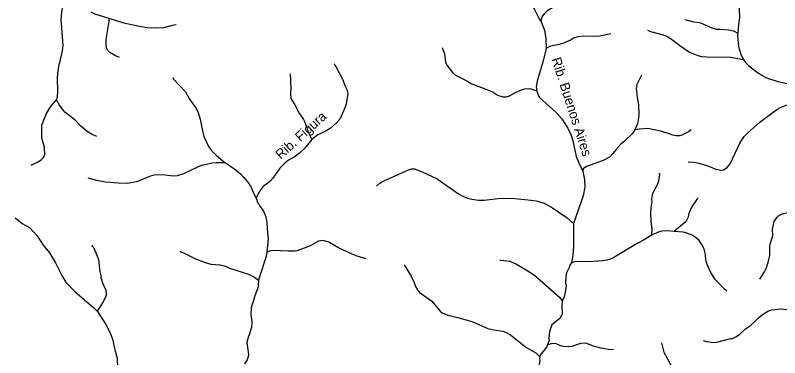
# Model space of a CAD drawing. Extents: x 280.4 to 335.6, y 8893.9 to 8949.5.
# Drawn here: x 281.35 to 294.07, y 8902.11 to 8907.81 of the extents above; entities that cross this region are included whole.
import ezdxf
from ezdxf.enums import TextEntityAlignment as Align

# ---------------------------------------------------------------- set-up
doc = ezdxf.new("R2010")
doc.units = 0
doc.header["$LTSCALE"] = 0.064
doc.layers.add('61', color=7, linetype='Continuous')
doc.layers.add('7', color=7, linetype='Continuous', lineweight=25)

msp = doc.modelspace()

# ---------------------------------------------------------------- linework, layer by layer
at = {"layer": '7'}
for points in [[(289.7804, 8908.6053), (289.7996, 8908.4219), (289.7937, 8908.2684), (289.8434, 8908.1496), (289.9899, 8907.9074), (290.06, 8907.7611), (290.1016, 8907.7053)], [(282.0391, 8906.4042), (282.055, 8906.4576), (282.0607, 8906.5529), (282.0559, 8906.7521), (282.0608, 8906.8481), (282.0813, 8906.9911), (282.1009, 8907.0511), (282.1404, 8907.2215), (282.1471, 8907.3078), (282.1168, 8907.7396), (282.1248, 8907.8556), (282.1438, 8907.9708), (282.1312, 8908.0572), (282.0869, 8908.1689)], [(291.1997, 8908.1702), (291.0846, 8908.1733), (290.8845, 8908.2263), (290.8254, 8908.2258), (290.7559, 8908.2157), (290.6417, 8908.1623), (290.4487, 8908.0307), (290.2015, 8907.8852), (290.149, 8907.8364), (290.1225, 8907.8016), (290.1047, 8907.7656), (290.0974, 8907.734), (290.1016, 8907.7053)], [(293.3029, 8908.2417), (293.3189, 8908.1944), (293.3339, 8908.1186), (293.3673, 8908.0136), (293.39, 8907.942), (293.3994, 8907.7668), (293.38, 8907.6582), (293.3671, 8907.5162)], [(282.9128, 8907.7593), (282.6789, 8907.8321), (282.6157, 8907.8641)], [(283.0888, 8907.1117), (283.0181, 8907.1378), (282.9238, 8907.1899), (282.8864, 8907.2292), (282.8705, 8907.272), (282.8727, 8907.2805), (282.8654, 8907.2879), (282.8637, 8907.411), (282.9162, 8907.7092), (282.9128, 8907.7593)], [(284.0263, 8907.6502), (283.9628, 8907.6409), (283.8167, 8907.6039), (283.6882, 8907.5974), (283.5443, 8907.6055), (283.417, 8907.6244), (283.1594, 8907.6825), (282.9128, 8907.7593)], [(290.1016, 8907.7053), (290.153, 8907.5621), (290.1784, 8907.423), (290.1846, 8907.2575)], [(292.49, 8907.739), (292.6373, 8907.704), (292.7324, 8907.6896), (292.7873, 8907.6713), (292.9383, 8907.6047), (293.0104, 8907.5832), (293.0757, 8907.5796), (293.2211, 8907.5715), (293.2971, 8907.5509), (293.3671, 8907.5162)], [(291.8669, 8907.5632), (291.9177, 8907.5423), (292.1259, 8907.4839), (292.2032, 8907.4533), (292.2832, 8907.4037), (292.4075, 8907.307), (292.5673, 8907.1979), (292.7038, 8907.1426), (292.767, 8907.127), (292.855, 8907.1178), (293.2476, 8907.1174), (293.4645, 8907.075)], [(293.3671, 8907.5162), (293.3631, 8907.472), (293.3822, 8907.2928), (293.4233, 8907.1502), (293.4645, 8907.075)], [(291.2567, 8907.5046), (291.071, 8907.4646), (291.0077, 8907.4583), (290.8034, 8907.4662), (290.707, 8907.455), (290.6495, 8907.4353), (290.5965, 8907.4018), (290.4849, 8907.3524), (290.4, 8907.324), (290.2554, 8907.2981), (290.2211, 8907.2832), (290.1846, 8907.2575)], [(288.4513, 8907.277), (288.4887, 8907.173), (288.5086, 8907.0324), (288.5289, 8906.982), (288.6226, 8906.8601), (288.6764, 8906.8172), (288.8614, 8906.7238), (288.9457, 8906.6714), (289.2243, 8906.5684), (289.3022, 8906.5299), (289.3646, 8906.4893), (289.3707, 8906.4853), (289.4621, 8906.4555), (289.5248, 8906.4569), (289.5746, 8906.4702), (289.6823, 8906.5335), (289.7693, 8906.572), (289.8261, 8906.588), (289.9079, 8906.5926), (290.0272, 8906.5526)], [(290.1846, 8907.2575), (290.1786, 8907.2339), (290.129, 8907.0375), (290.0347, 8906.7177), (290.0157, 8906.6217), (290.0272, 8906.5526)], [(286.6517, 8907.0066), (286.6866, 8906.9578), (286.8009, 8906.7401), (286.8365, 8906.6435), (286.8695, 8906.5747), (286.8825, 8906.5091), (286.8586, 8906.3345), (286.8199, 8906.231), (286.7505, 8906.0808), (286.7026, 8906.026), (286.5898, 8905.9261), (286.5084, 8905.879), (286.3826, 8905.8241), (286.2825, 8905.7441)], [(293.4645, 8907.075), (293.4843, 8907.0451), (293.503, 8907.022), (293.5465, 8906.9755), (293.7187, 8906.8413), (293.848, 8906.7734), (294.0376, 8906.7086), (294.17, 8906.6822), (294.2639, 8906.6762), (294.487, 8906.7017), (294.5829, 8906.7001), (294.6796, 8906.6821), (294.7243, 8906.656), (294.7927, 8906.5766)], [(283.9741, 8906.7749), (283.9925, 8906.7455), (284.1813, 8906.5402), (284.2501, 8906.4139), (284.3477, 8906.2764), (284.3877, 8906.2091), (284.4265, 8906.0858), (284.4721, 8905.8589), (284.4912, 8905.7949), (284.5313, 8905.698), (284.5686, 8905.6308), (284.6123, 8905.5698), (284.6969, 8905.4762), (284.8364, 8905.3602)], [(285.9258, 8906.8398), (285.934, 8906.6007), (285.9278, 8906.5041), (285.9383, 8906.4288), (285.9514, 8906.3993), (286.0049, 8906.3205), (286.0762, 8906.181), (286.1468, 8906.0764), (286.1699, 8906.0318), (286.2271, 8905.8534), (286.2825, 8905.7441)], [(291.7674, 8906.8176), (291.6873, 8906.6609), (291.6772, 8906.5929), (291.6901, 8906.5026), (291.6884, 8906.4775), (291.6978, 8906.4538), (291.717, 8906.3155), (291.7235, 8906.1531), (291.7139, 8906.0589), (291.6944, 8905.9941), (291.6571, 8905.9069)], [(290.0272, 8906.5526), (290.0306, 8906.5325), (290.0538, 8906.4689), (290.071, 8906.4464), (290.351, 8906.1917), (290.4414, 8906.087), (290.523, 8905.9643), (290.5436, 8905.9333), (290.5906, 8905.8301), (290.623, 8905.7236), (290.6794, 8905.46), (290.7179, 8905.3675), (290.7938, 8905.218)], [(281.6159, 8905.3163), (281.6475, 8905.3364), (281.7336, 8905.3739), (281.7917, 8905.4104), (281.8197, 8905.4421), (281.843, 8905.4918), (281.8399, 8905.6146), (281.7935, 8905.7733), (281.7922, 8905.9259), (281.7973, 8905.9819), (281.8315, 8906.0847), (281.8743, 8906.1783), (281.9413, 8906.288), (282.0391, 8906.4042)], [(282.7097, 8905.7923), (282.6325, 8905.8286), (282.5496, 8905.877), (282.442, 8905.9654), (282.3454, 8906.0715), (282.1797, 8906.2006), (282.0868, 8906.3141), (282.0391, 8906.4042)], [(292.5427, 8905.3746), (292.64, 8905.3696), (292.7205, 8905.3528), (292.8704, 8905.306), (293.0055, 8905.2516), (293.0877, 8905.2352), (293.1335, 8905.2414), (293.1904, 8905.2819), (293.24, 8905.3409), (293.4092, 8905.6973), (293.4775, 8905.7946), (293.5368, 8905.8586), (293.735, 8906.0343), (294.0186, 8906.2449), (294.0802, 8906.2791), (294.1735, 8906.3179), (294.4287, 8906.3817), (294.6213, 8906.4138), (294.7156, 8906.4081), (294.7989, 8906.3885)], [(291.6571, 8905.9069), (291.6111, 8905.8385), (291.4895, 8905.7209), (291.4261, 8905.6685), (291.3408, 8905.5756), (291.2912, 8905.5097), (291.2329, 8905.4518), (291.1278, 8905.3949), (290.8514, 8905.2972), (290.7999, 8905.2591), (290.7938, 8905.218)], [(292.5939, 8905.9035), (292.5475, 8905.8727), (292.4406, 8905.8176), (292.4024, 8905.8087), (292.3434, 8905.8078), (292.2872, 8905.8151), (292.1931, 8905.8526), (292.0842, 8905.8847), (291.8708, 8905.9259), (291.7348, 8905.9197), (291.6571, 8905.9069)], [(286.2825, 8905.7441), (286.1607, 8905.5945), (286.0801, 8905.5188), (286.0071, 8905.4635), (285.8952, 8905.3995), (285.8243, 8905.3427), (285.7519, 8905.2702), (285.6355, 8905.1027), (285.5791, 8905.0433), (285.4743, 8904.9605), (285.4093, 8904.8747), (285.3589, 8904.7679)], [(282.561, 8905.1051), (282.706, 8905.0686), (282.8593, 8905.043), (283.0677, 8905.0258), (283.2187, 8905.021), (283.3898, 8905.0533), (283.5928, 8905.136), (283.6632, 8905.1552), (283.8039, 8905.1616), (283.9792, 8905.1425), (284.0502, 8905.1457), (284.1542, 8905.177), (284.3884, 8905.293), (284.4549, 8905.3172), (284.6341, 8905.3574), (284.6995, 8905.3647), (284.7668, 8905.3601), (284.8364, 8905.3602)], [(284.8364, 8905.3602), (284.8846, 8905.335), (284.9349, 8905.2998), (285.0268, 8905.2325), (285.0977, 8905.1744), (285.1558, 8905.1149), (285.2369, 8905.0113), (285.28, 8904.9361), (285.323, 8904.8408), (285.3589, 8904.7679)], [(287.3584, 8904.9709), (287.3991, 8905.0097), (287.4476, 8905.0387), (287.8906, 8905.2417), (287.9503, 8905.2571), (287.9924, 8905.2574), (288.1226, 8905.2093), (288.3667, 8905.0921), (288.7243, 8904.839), (288.8048, 8904.7963), (288.872, 8904.7688), (288.9433, 8904.7508), (289.0571, 8904.7378), (289.1527, 8904.7379), (289.3787, 8904.762), (289.6188, 8904.7666), (289.9348, 8904.7379), (290.0178, 8904.7241), (290.0403, 8904.7204), (290.1466, 8904.685), (290.2867, 8904.607), (290.5322, 8904.4446), (290.6348, 8904.3492)], [(290.7938, 8905.218), (290.8213, 8905.0807), (290.8229, 8904.9506), (290.7964, 8904.8098), (290.6348, 8904.3492)], [(292.0625, 8905.1831), (292.067, 8905.1557), (292.0507, 8905.0523), (292.027, 8904.9899), (291.9524, 8904.8476), (291.9365, 8904.7562), (291.9378, 8904.7033), (291.9286, 8904.6599), (291.9186, 8904.5225), (291.925, 8904.3805), (291.941, 8904.2516), (291.9344, 8904.1525)], [(285.3589, 8904.7679), (285.3825, 8904.6978), (285.397, 8904.6774), (285.4097, 8904.6552), (285.4804, 8904.5539), (285.5175, 8904.4592), (285.5375, 8904.3597), (285.5495, 8904.1945), (285.5566, 8904.0974), (285.5349, 8903.8693)], [(292.7036, 8904.7753), (292.6999, 8904.762), (292.6343, 8904.6719), (292.5894, 8904.5953), (292.5555, 8904.5126), (292.5377, 8904.441), (292.5147, 8904.3967), (292.4864, 8904.3639), (292.3112, 8904.2158)], [(293.7359, 8903.4204), (293.8149, 8903.5442), (293.8423, 8903.6017), (293.8763, 8903.699), (293.9003, 8903.8158), (293.9037, 8903.9683), (293.9137, 8904.0196), (293.9146, 8904.0245), (293.951, 8904.1397), (293.9435, 8904.2555), (293.9724, 8904.381), (294.0251, 8904.4518), (294.0477, 8904.4726), (294.0985, 8904.5011), (294.1512, 8904.5203), (294.5919, 8904.6129), (294.8253, 8904.5971), (294.9071, 8904.5784), (294.9988, 8904.5716), (295.0924, 8904.5871), (295.2425, 8904.6227), (295.3282, 8904.629), (295.3989, 8904.6189)], [(281.3533, 8904.4415), (281.47, 8904.3492), (281.588, 8904.2784), (281.7185, 8904.1397), (281.8193, 8903.9846), (281.9241, 8903.8615), (282.0244, 8903.696), (282.133, 8903.4706), (282.1953, 8903.3698), (282.3419, 8903.219), (282.6611, 8902.9444), (282.7142, 8902.8866)], [(290.6348, 8904.3492), (290.6392, 8903.9669), (290.6264, 8903.8206), (290.6023, 8903.6923)], [(292.3112, 8904.2158), (292.2032, 8904.2244), (292.0985, 8904.2196), (292.0626, 8904.2116), (291.9344, 8904.1525)], [(293.1894, 8903.2241), (293.1498, 8903.254), (293.0008, 8903.4125), (292.9201, 8903.5313), (292.8586, 8903.6673), (292.8383, 8903.7455), (292.8301, 8903.8326), (292.8094, 8903.919), (292.7739, 8903.9928), (292.7682, 8904.0047), (292.7245, 8904.0661), (292.683, 8904.1044), (292.6099, 8904.1508), (292.5199, 8904.1892), (292.4608, 8904.2039), (292.3112, 8904.2158)], [(291.9344, 8904.1525), (291.8124, 8904.0738), (291.698, 8904.0149), (291.2774, 8903.7681), (291.1925, 8903.7399), (291.1156, 8903.728), (290.9053, 8903.7112), (290.6752, 8903.7127), (290.6023, 8903.6923)], [(282.6289, 8903.9916), (282.6393, 8903.9633), (282.6585, 8903.9418), (282.6721, 8903.9033), (282.6844, 8903.8881), (282.7351, 8903.7507), (282.7578, 8903.5468), (282.7775, 8903.4809), (282.7779, 8903.4474), (282.8029, 8903.3625), (282.8524, 8903.2473), (282.8651, 8903.1904), (282.8635, 8903.1489), (282.8141, 8903.0433), (282.7142, 8902.8866)], [(287.1864, 8903.762), (287.0389, 8903.805), (286.9571, 8903.8361), (286.7265, 8903.9428), (286.5696, 8904.0354), (286.4741, 8904.0629), (286.3959, 8904.0547), (286.2664, 8903.9812), (286.1764, 8903.9427), (286.0364, 8903.8938), (285.9959, 8903.8871), (285.8888, 8903.8855), (285.6496, 8903.8966), (285.5959, 8903.8934), (285.5349, 8903.8693)], [(284.0941, 8903.8874), (284.1153, 8903.87), (284.1488, 8903.8601), (284.3414, 8903.7655), (284.5109, 8903.6968), (284.6059, 8903.6727), (284.7519, 8903.6602), (284.7583, 8903.6587), (284.8492, 8903.6376), (284.9184, 8903.6071), (285.2322, 8903.5022), (285.3296, 8903.4536), (285.4001, 8903.403)], [(285.5349, 8903.8693), (285.5282, 8903.7995), (285.4093, 8903.4454), (285.4001, 8903.403)], [(289.4099, 8903.738), (289.4305, 8903.7358), (289.5772, 8903.7205), (289.6908, 8903.6695), (289.8516, 8903.5793), (289.9883, 8903.4856), (290.4025, 8903.1209), (290.4492, 8903.0596)], [(287.8183, 8903.6601), (287.9392, 8903.4687), (287.9864, 8903.3686), (288.007, 8903.2985), (288.0416, 8903.2418), (288.0674, 8903.2163), (288.0681, 8903.2075), (288.2739, 8903.0602), (288.4196, 8902.8906), (288.455, 8902.8625), (288.5183, 8902.8338), (288.5491, 8902.8199), (288.7155, 8902.7847), (288.9631, 8902.7131), (289.2126, 8902.6029), (289.3139, 8902.5769), (289.4621, 8902.5548), (289.5037, 8902.5404), (289.5899, 8902.4951), (289.8466, 8902.2905), (290.0116, 8902.1986), (290.0785, 8902.132)], [(290.6023, 8903.6923), (290.5719, 8903.6463), (290.5686, 8903.625), (290.5209, 8903.5255), (290.5086, 8903.4708), (290.505, 8903.3529), (290.5127, 8903.324), (290.5112, 8903.2673), (290.4791, 8903.1225), (290.4492, 8903.0596)], [(285.4001, 8903.403), (285.3942, 8903.3035), (285.3886, 8903.2783), (285.3837, 8903.2596), (285.3395, 8903.1456), (285.2786, 8902.9441), (285.2721, 8902.8349), (285.2848, 8902.7131), (285.2816, 8902.6123), (285.2745, 8902.6053), (285.2499, 8902.5123), (285.2237, 8902.4525), (285.2053, 8902.3693), (285.2336, 8902.1669), (285.2217, 8902.1113), (285.2081, 8902.0799), (285.1646, 8902.0151), (285.1635, 8902.0141)], [(290.4492, 8903.0596), (290.4411, 8902.973), (290.4504, 8902.8578), (290.4443, 8902.8291), (290.4117, 8902.7687), (290.2759, 8902.663), (290.2365, 8902.5507), (290.2267, 8902.4349), (290.2296, 8902.4054), (290.2059, 8902.3312)], [(282.7142, 8902.8866), (282.7191, 8902.8812), (282.8616, 8902.669), (282.9288, 8902.5283), (282.9689, 8902.4228), (283.0096, 8902.2445), (283.0488, 8902.1071), (283.0555, 8901.9278), (283.0444, 8901.78), (283.0492, 8901.7026), (283.1196, 8901.561), (283.1389, 8901.4832)], [(292.7905, 8902.4034), (292.8465, 8902.3843), (292.9206, 8902.3715), (292.9965, 8902.3694), (293.2518, 8902.4331), (293.2809, 8902.435), (293.3498, 8902.4688), (293.4022, 8902.5065), (293.4971, 8902.5932), (293.5794, 8902.6533), (293.6704, 8902.733), (293.7187, 8902.786), (293.7946, 8902.8459), (293.8819, 8902.8967), (293.9336, 8902.913), (294.0872, 8902.9274), (294.3693, 8902.8936), (294.7269, 8902.8107), (294.9279, 8902.7347)], [(290.2059, 8902.3312), (290.1948, 8902.2963), (290.083, 8902.1559), (290.0785, 8902.132)], [(291.304, 8902.2484), (291.22, 8902.2512), (291.0921, 8902.2737), (290.9667, 8902.3081), (290.8391, 8902.3549), (290.7559, 8902.3488), (290.6104, 8902.3006), (290.5572, 8902.2943), (290.4658, 8902.3039), (290.4117, 8902.3177), (290.4074, 8902.3188), (290.3479, 8902.3469), (290.2849, 8902.3485), (290.2059, 8902.3312)], [(292.1026, 8902.3635), (292.1381, 8902.2072), (292.2287, 8902.0446), (292.2702, 8901.9485), (292.2673, 8901.9318), (292.2752, 8901.9178), (292.2642, 8901.7959), (292.2672, 8901.7361), (292.2606, 8901.7107), (292.2176, 8901.6432), (292.1079, 8901.5207), (292.0823, 8901.4806), (292.0711, 8901.4353), (292.0427, 8901.374)], [(290.0785, 8902.132), (290.0737, 8902.1062), (290.0781, 8902.0646), (290.0394, 8901.8751), (290.0003, 8901.7808), (289.96, 8901.718)]]:
    msp.add_lwpolyline(points, dxfattribs=at)

# ---------------------------------------------------------------- texts
at = {"layer": '61'}
for s, rotation, p in [('Rib. Buenos Aires', 287.879, (290.5308, 8906.2666)), ('Rib. Figura', 41.987, (286.1562, 8905.758))]:
    msp.add_text(s, height=0.16, rotation=rotation, dxfattribs=at).set_placement(p, align=Align.CENTER)

doc.saveas('drawing.dxf')
